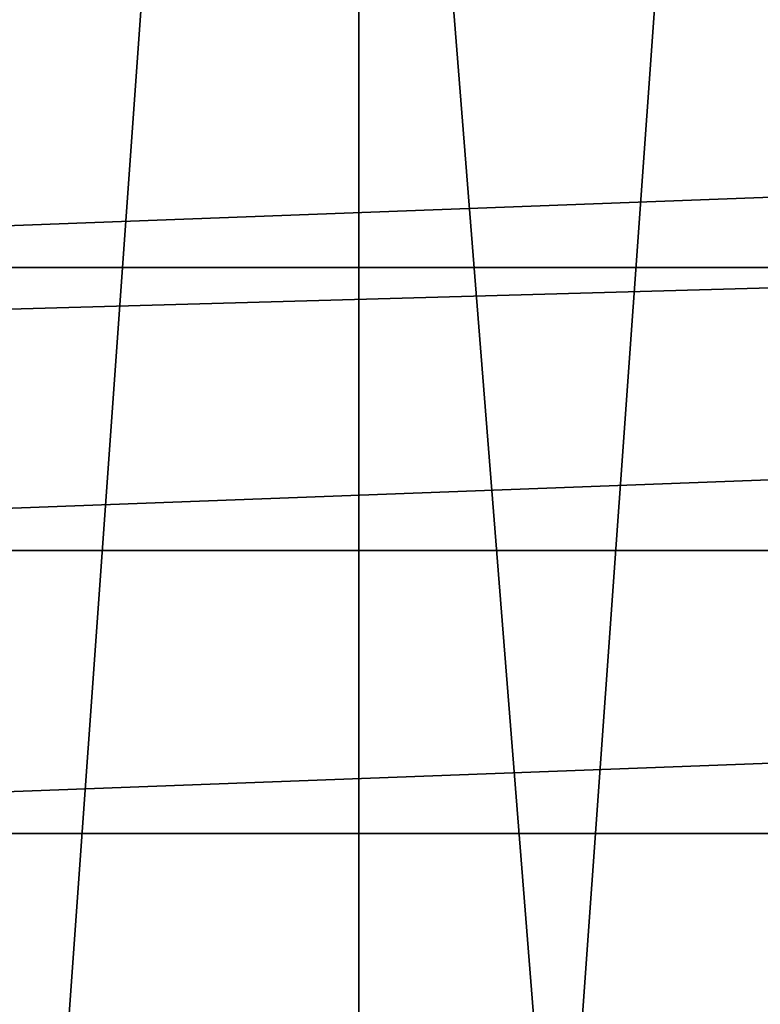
# Model space of a CAD drawing. Header units: metres. Extents: x -109 to 109, y -19 to 107.
# Tile 272 of 315: x 69.06 to 71.14, y 11.95 to 14.72. Entities that reach past the tile are written whole.
import ezdxf

# ---------------------------------------------------------------- set-up
doc = ezdxf.new("R2010")
doc.units = ezdxf.units.M
doc.layers.add('solid_21_412_310_XXX', color=7, linetype='CONTINUOUS')

msp = doc.modelspace()

# ---------------------------------------------------------------- linework, layer by layer
at = {"layer": 'solid_21_412_310_XXX'}
for points in [[(70.009583, 3.132544, 40.355), (70.009521, 23.319054, 40.355), (71.512764, 24.14036, 40.355)], [(71.512794, 2.311262, 40.355), (70.009583, 3.132544, 40.355), (71.512764, 24.14036, 40.355)], [(68.638618, 4.159486, 40.355), (68.638535, 22.292078, 40.355), (70.009521, 23.319054, 40.355)], [(70.009583, 3.132544, 40.355), (68.638618, 4.159486, 40.355), (70.009521, 23.319054, 40.355)], [(62.498146, 0.965167, -16.322948), (68.189705, 20.519022, -15.812044), (69.833221, 20.320616, -15.656162)], [(71.36982, 0.982973, -15.507031), (62.498146, 0.965167, -16.322948), (69.833221, 20.320616, -15.656162)], [(71.36982, 0.982973, -15.507031), (69.833221, 20.320616, -15.656162), (71.557022, 20.112091, -15.488639)], [(108.099518, 15.000281, 71.355003), (44.850693, 13.225817, 71.355003), (108.149307, 13.225817, 71.355003)], [(108.099518, 15.000281, 71.355003), (44.900478, 15.000278, 71.355003), (44.850693, 13.225817, 71.355003)], [(65.973244, 14.81306, 39.855), (65.884048, 14.021696, 39.855), (87.026764, 14.813004, 39.855)], [(65.884048, 14.021696, 39.855), (87.115952, 14.021641, 39.855), (87.026764, 14.813004, 39.855)], [(65.884048, 14.021696, 39.855), (65.854248, 13.225844, 39.855), (87.115952, 14.021641, 39.855)], [(65.854248, 13.225844, 39.855), (87.145752, 13.225789, 39.855), (87.115952, 14.021641, 39.855)], [(44.850693, 13.225817, 71.355003), (45.026878, 9.890951, 71.355003), (108.149307, 13.225817, 71.355003)], [(45.026878, 9.890951, 71.355003), (108.101997, 11.496061, 71.355003), (108.149307, 13.225817, 71.355003)], [(65.854248, 13.225844, 39.855), (65.884048, 12.429993, 39.855), (87.145752, 13.225789, 39.855)], [(65.884048, 12.429993, 39.855), (87.115952, 12.429937, 39.855), (87.145752, 13.225789, 39.855)], [(65.884048, 12.429993, 39.855), (65.973236, 11.638631, 39.855), (87.115952, 12.429937, 39.855)], [(65.973236, 11.638631, 39.855), (87.026756, 11.638575, 39.855), (87.115952, 12.429937, 39.855)]]:
    msp.add_3dface(points, dxfattribs=at)

doc.saveas('drawing.dxf')
